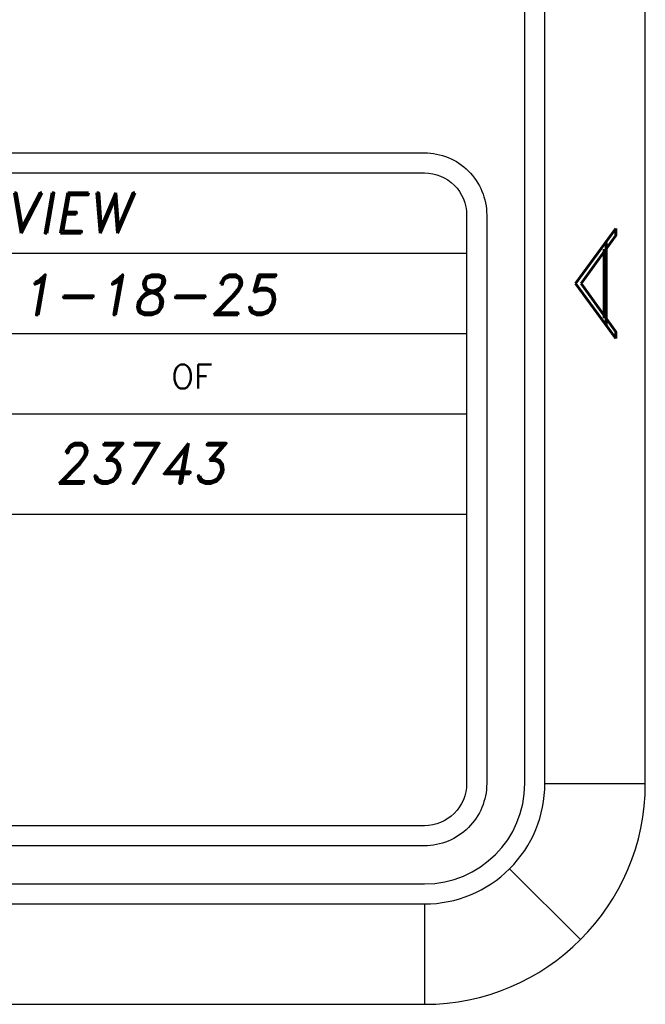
# Model space of a CAD drawing. Header units: inches. Extents: x 1802 to 2468, y -253 to -72.
# Tile 485 of 570: x 2313.99 to 2315.55, y -157.65 to -155.19. Entities that reach past the tile are written whole.
import ezdxf
from ezdxf.enums import TextEntityAlignment as Align

# ---------------------------------------------------------------- set-up
doc = ezdxf.new("R2010")
doc.units = ezdxf.units.IN
doc.header["$LTSCALE"] = 0.5
doc.header["$MEASUREMENT"] = 0
doc.layers.add('SID-M-D', color=42, linetype='Continuous')
doc.layers.add('SID-M-S', color=105, linetype='Continuous')
doc.styles.add('PTI', font='romand.shx', dxfattribs={"oblique": 10})
doc.styles.add('R', font='ROMAND.SHX')
doc.styles.add('ROMANS', font='ROMANS.shx', dxfattribs={"height": 0.125})

# ---------------------------------------------------------------- blocks, each defined once
blk = doc.blocks.new('*U9')
at = {"layer": 'SID-M-S'}
for p, q in [((0.2499999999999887, 6.661338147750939e-16), (0.2499999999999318, 21.99999999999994)), ((0.3, 6.661338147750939e-16), (0.299999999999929, 21.99999999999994)), ((0.55, 6.661338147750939e-16), (0.549999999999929, 21.99999999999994)), ((0.3, 6.661338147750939e-16), (0.55, 6.661338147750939e-16)), ((0.2121320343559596, -0.2121320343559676), (0.3889087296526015, -0.3889087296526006)), ((-34.00000000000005, -0.2500000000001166), (-1.13242748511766e-14, -0.2499999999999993)), ((-34.00000000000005, -0.3000000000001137), (-1.13242748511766e-14, -0.3)), ((-1.13242748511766e-14, -0.3), (2.886579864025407e-15, -0.55)), ((-34.00000000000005, -0.550000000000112), (2.886579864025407e-15, -0.55))]:
    blk.add_line(p, q, dxfattribs=at)
for centre, radius, start, end in [((0, 0), 0.3, 269.9999999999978, 1.272221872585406e-13), ((-1.143529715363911e-14, 6.661338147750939e-16), 0.25, 270, 0), ((1.110223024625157e-15, -1.110223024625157e-15), 0.5499999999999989, 270.0000000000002, 1.850504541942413e-13)]:
    blk.add_arc(centre, radius, start, end, dxfattribs=at)
at = {"layer": 'SID-M-D', "style": 'R', "width": 4}
blk.add_text('A', height=0.09999999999, rotation=90, dxfattribs=at).set_placement((0.4762159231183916, 1.074295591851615))
blk = doc.blocks.new('JM_TITTLE_BOX_SID')
at = {"layer": 'SID-M-S'}
for p, q in [((-6.604933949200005, 1.32165344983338), (0.1049989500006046, 1.32165344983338)), ((-6.604933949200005, 1.121655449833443), (0.1049989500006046, 1.121655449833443)), ((-6.604933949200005, 0.9216574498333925), (0.1049989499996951, 0.9216574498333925)), ((-4.43498749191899, 0.6716599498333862), (0.1049989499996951, 0.6716599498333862))]:
    blk.add_line(p, q, dxfattribs=at)
for points in [[(1.261213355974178e-13, -0.1549984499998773), (-6.499934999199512, -0.1549984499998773, -0.414213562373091), (-6.654933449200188, 1.163513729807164e-13), (-6.654933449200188, 1.416652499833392, -0.4142135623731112), (-6.499934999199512, 1.571650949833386), (1.261213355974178e-13, 1.571650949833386, -0.4142135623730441), (0.1549984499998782, 1.416652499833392), (0.1549984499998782, 1.163513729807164e-13, -0.4142135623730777)], [(1.261213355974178e-13, -0.1049989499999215), (-6.499934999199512, -0.1049989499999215, -0.4142135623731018), (-6.604933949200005, 1.163513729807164e-13), (-6.604933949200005, 1.416652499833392, -0.4142135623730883), (-6.499934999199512, 1.52165144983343), (1.261213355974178e-13, 1.52165144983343, -0.414213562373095), (0.1049989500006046, 1.416652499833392), (0.1049989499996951, 1.163513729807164e-13, -0.414213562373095)]]:
    blk.add_lwpolyline(points, format="xyb", close=True, dxfattribs=at)
at = {"layer": 'SID-M-D', "style": 'ROMANS'}
blk.add_text('OF', height=0.0599994, dxfattribs=at).set_placement((-0.6304765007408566, 0.9841196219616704))
at = {"layer": 'SID-M-D', "style": 'PTI', "oblique": 10}
for tag, p in [('CUSTOMER', (-5.990553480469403, 1.371591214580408)), ('DIEDATAINFO', (-2.18746001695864, 1.371591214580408)), ('PARTDESCRIPTION', (-5.966376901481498, 1.169693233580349)), ('00-00-00', (-1.009105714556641, 1.167793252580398)), ('PARTNUMBER', (-5.81595049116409, 0.9696952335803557)), ('REV', (-3.360356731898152, 0.9696952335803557)), ('SCALE', (-2.520436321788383, 0.9677952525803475)), ('SH', (-0.8571950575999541, 0.9677952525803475)), ('SHX', (-0.4057438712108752, 0.9677952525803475)), ('WTD', (-3.839149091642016, 0.7480887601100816)), ('TOOL', (-2.472915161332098, 0.7480887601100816)), ('JOB', (-0.9225366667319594, 0.7480887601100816))]:
    blk.add_attdef(tag, p, '', height=0.09999900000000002, dxfattribs=at)
blk.add_attdef('BUILT', text='', height=0.2499630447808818, dxfattribs=at).set_placement((-2.336101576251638, 0.2076912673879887), align=Align.CENTER)

msp = doc.modelspace()

# ---------------------------------------------------------------- block references
at = {"layer": 'SID-M-D'}
msp.add_blockref('*U9', (2315.001825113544, -157.09684881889), dxfattribs=at)
at = {"layer": 'SID-M-S'}
ref = msp.add_blockref('JM_TITTLE_BOX_SID', (2315.001825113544, -157.0968488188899), dxfattribs=at)
ref.add_attrib('00-00-00', '1-18-25', (2313.992719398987, -155.9290555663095), dxfattribs={"layer": 'SID-M-D', "height": 0.09999900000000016, "style": 'PTI', "oblique": 10})
ref.add_attrib('JOB', '23743', (2314.079288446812, -156.3487600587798), dxfattribs={"layer": 'SID-M-D', "height": 0.09999900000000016, "style": 'PTI', "oblique": 10})
ref.add_attrib('DIEDATAINFO', 'SIDE ELEVATION VIEW', (2312.814365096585, -155.7252576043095), dxfattribs={"layer": 'SID-M-D', "height": 0.09999900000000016, "style": 'PTI', "oblique": 10})

doc.saveas('drawing.dxf')
